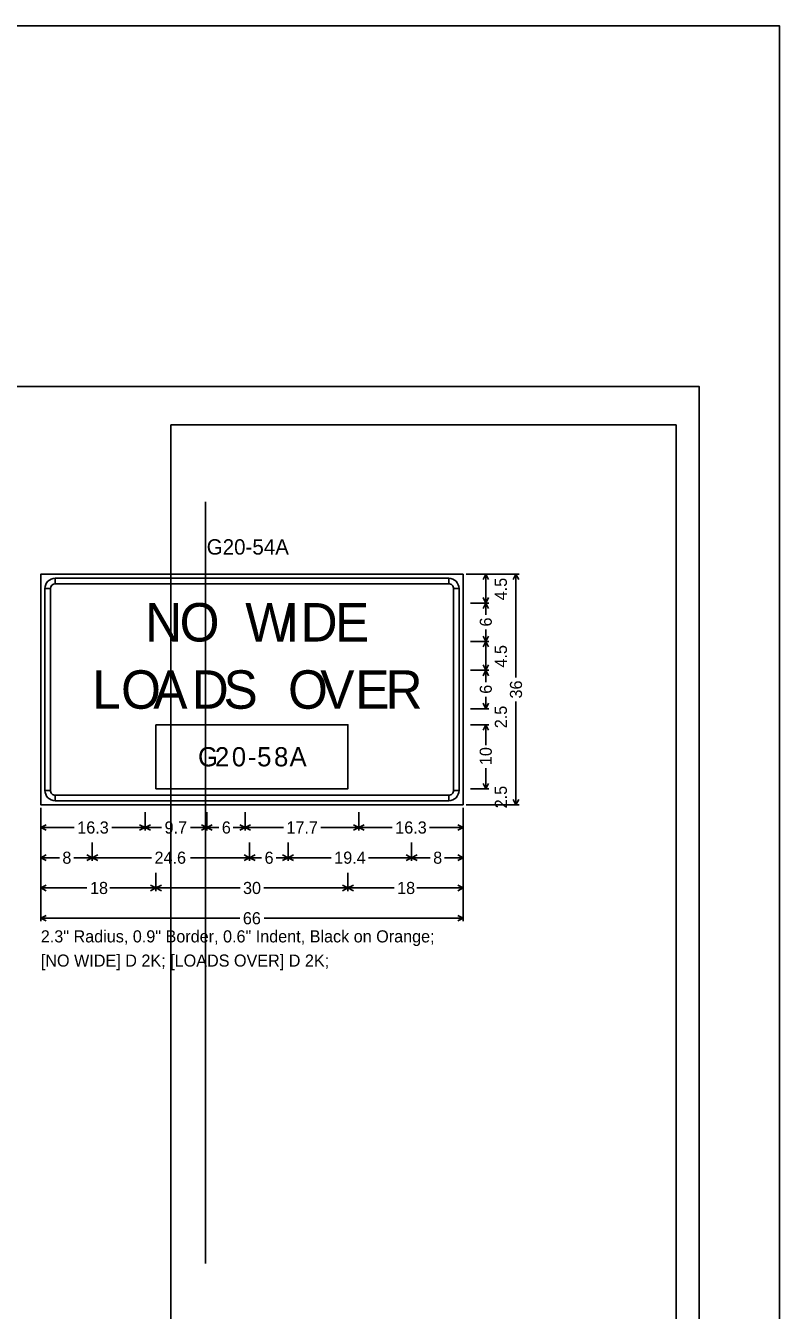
# Model space of a CAD drawing. Extents: x -1403959 to 81668, y -1400582 to 11018.
# Drawn here: x -1397996 to -1397015, y -1399670 to -1397998 of the extents above; entities that cross this region are included whole.
import ezdxf

# ---------------------------------------------------------------- set-up
doc = ezdxf.new("R2010")
doc.units = 0
for name, color, linetype in [('tdCiInt', 7, 'Continuous'), ('tdCiIntRampCL', 7, 'Continuous'), ('tdCiPriRamp', 7, 'Continuous'), ('tdCiPriRampCL', 7, 'Continuous'), ('tdRailNorfolk_South', 7, 'Continuous'), ('trf_Sign_Details_Border', 7, 'Continuous'), ('trf_Sign_Details_Dimensions', 7, 'Continuous')]:
    doc.layers.add(name, color=color, linetype=linetype)

msp = doc.modelspace()

# ---------------------------------------------------------------- linework, layer by layer
at = {"layer": 'tdCiInt'}
for p, q in [((-1397957.7, -1398724.2), (-1397957.7, -1398716.9)), ((-1397445.2, -1398716.9), (-1397445.2, -1398724.2)), ((-1397971.3, -1398730.4), (-1397964, -1398730.4)), ((-1397439, -1398730.4), (-1397431.7, -1398730.4)), ((-1397576.5, -1398907.5), (-1397826.5, -1398907.5)), ((-1397826.5, -1398907.5), (-1397826.5, -1398990.8)), ((-1397576.5, -1398990.8), (-1397576.5, -1398907.5)), ((-1397964, -1398992.9), (-1397971.3, -1398992.9)), ((-1397957.7, -1399006.5), (-1397957.7, -1398999.2)), ((-1397826.5, -1398990.8), (-1397576.5, -1398990.8)), ((-1397445.2, -1398999.2), (-1397445.2, -1399006.5)), ((-1397431.7, -1398992.9), (-1397439, -1398992.9))]:
    msp.add_line(p, q, dxfattribs=at)
for points in [[(-1397976.5, -1399011.7), (-1397426.5, -1399011.7), (-1397426.5, -1398711.7), (-1397976.5, -1398711.7), (-1397976.5, -1399011.7)], [(-1397445.2, -1398724.2), (-1397957.7, -1398724.2), (-1397957.7, -1398716.9), (-1397445.2, -1398716.9), (-1397445.2, -1398724.2)], [(-1397964, -1398730.4), (-1397964, -1398992.9), (-1397971.3, -1398992.9), (-1397971.3, -1398730.4), (-1397964, -1398730.4)], [(-1397439, -1398992.9), (-1397439, -1398730.4), (-1397431.7, -1398730.4), (-1397431.7, -1398992.9), (-1397439, -1398992.9)], [(-1397957.7, -1398999.2), (-1397445.2, -1398999.2), (-1397445.2, -1399006.5), (-1397957.7, -1399006.5), (-1397957.7, -1398999.2)]]:
    msp.add_lwpolyline(points, close=True, dxfattribs=at)
for centre, radius, start, end in [((-1397957.7, -1398730.4), 13.5, 90.0002, 179.9998), ((-1397445.2, -1398730.4), 13.5, 0, 90.0002), ((-1397957.7, -1398730.4), 6.25, 90.0002, 179.9998), ((-1397445.2, -1398730.4), 6.25, 0, 90.0002), ((-1397957.7, -1398992.9), 13.5, 179.9998, 270.0001), ((-1397957.7, -1398992.9), 6.25, 179.9998, 270.0001), ((-1397445.2, -1398992.9), 13.5, 270.0001, 0.0003), ((-1397445.2, -1398992.9), 6.25, 270.0001, 0.0003)]:
    msp.add_arc(centre, radius, start, end, dxfattribs=at)
at = {"layer": 'tdCiIntRampCL'}
msp.add_lwpolyline([(-1400358.5, -1400581.8), (-1397014.5, -1400581.8), (-1397014.5, -1397997.8), (-1400358.5, -1397997.8)], close=True, dxfattribs=at)
at = {"layer": 'tdCiPriRamp'}
msp.add_lwpolyline([(-1400254, -1398467.3), (-1397119, -1398467.3), (-1397119, -1400477.3), (-1400254, -1400477.3)], close=True, dxfattribs=at)
at = {"layer": 'tdCiPriRampCL'}
for p, q in [((-1397807.1, -1398517.3), (-1397807.1, -1399987.3)), ((-1397149, -1398517.3), (-1397807.1, -1398517.3)), ((-1397149, -1398517.3), (-1397149, -1399987.3)), ((-1397762.1, -1398617.3), (-1397762.1, -1399608.8))]:
    msp.add_line(p, q, dxfattribs=at)
at = {"layer": 'trf_Sign_Details_Border'}
for points in [[(-1397976.5, -1398711.7), (-1397426.5, -1398711.7), (-1397426.5, -1399011.7), (-1397976.5, -1399011.7)], [(-1397826.5, -1398907.5), (-1397576.5, -1398907.5), (-1397576.5, -1398990.8), (-1397826.5, -1398990.8)]]:
    msp.add_lwpolyline(points, close=True, dxfattribs=at)
at = {"layer": 'trf_Sign_Details_Dimensions'}
for p, q in [((-1397353.6, -1398711.7), (-1397422.5, -1398711.7)), ((-1397393, -1398711.7), (-1397416.6, -1398711.7)), ((-1397400.5, -1398718.7), (-1397396.9, -1398711.7)), ((-1397396.9, -1398730.4), (-1397396.9, -1398711.7)), ((-1397393.4, -1398718.7), (-1397396.9, -1398711.7)), ((-1397361.1, -1398718.7), (-1397357.6, -1398711.7)), ((-1397357.6, -1398846), (-1397357.6, -1398711.7)), ((-1397354, -1398718.7), (-1397357.6, -1398711.7)), ((-1397396.9, -1398730.4), (-1397396.9, -1398749.2)), ((-1397393, -1398749.2), (-1397416.6, -1398749.2)), ((-1397400.5, -1398742.1), (-1397396.9, -1398749.2)), ((-1397400.5, -1398756.2), (-1397396.9, -1398749.2)), ((-1397393.4, -1398742.1), (-1397396.9, -1398749.2)), ((-1397396.9, -1398764.7), (-1397396.9, -1398749.2)), ((-1397393.4, -1398756.2), (-1397396.9, -1398749.2)), ((-1397396.9, -1398783.6), (-1397396.9, -1398799.2)), ((-1397393, -1398799.2), (-1397416.6, -1398799.2)), ((-1397400.5, -1398792.1), (-1397396.9, -1398799.2)), ((-1397400.5, -1398806.2), (-1397396.9, -1398799.2)), ((-1397393.4, -1398792.1), (-1397396.9, -1398799.2)), ((-1397396.9, -1398817.9), (-1397396.9, -1398799.2)), ((-1397393.4, -1398806.2), (-1397396.9, -1398799.2)), ((-1397396.9, -1398817.9), (-1397396.9, -1398836.7)), ((-1397400.5, -1398829.6), (-1397396.9, -1398836.7)), ((-1397393.4, -1398829.6), (-1397396.9, -1398836.7)), ((-1397393, -1398836.7), (-1397416.6, -1398836.7)), ((-1397400.5, -1398843.7), (-1397396.9, -1398836.7)), ((-1397396.9, -1398852.2), (-1397396.9, -1398836.7)), ((-1397393.4, -1398843.7), (-1397396.9, -1398836.7)), ((-1397400.5, -1398879.6), (-1397396.9, -1398886.7)), ((-1397396.9, -1398871.1), (-1397396.9, -1398886.7)), ((-1397393.4, -1398879.6), (-1397396.9, -1398886.7)), ((-1397357.6, -1398877.3), (-1397357.6, -1399011.7)), ((-1397393, -1398886.7), (-1397416.6, -1398886.7)), ((-1397393, -1398907.5), (-1397416.6, -1398907.5)), ((-1397400.5, -1398914.5), (-1397396.9, -1398907.5)), ((-1397396.9, -1398934.3), (-1397396.9, -1398907.5)), ((-1397393.4, -1398914.5), (-1397396.9, -1398907.5)), ((-1397396.9, -1398964), (-1397396.9, -1398990.8)), ((-1397400.5, -1398983.8), (-1397396.9, -1398990.8)), ((-1397393.4, -1398983.8), (-1397396.9, -1398990.8)), ((-1397393, -1398990.8), (-1397416.6, -1398990.8)), ((-1397393, -1398990.8), (-1397416.6, -1398990.8)), ((-1397976.5, -1399163.2), (-1397976.5, -1399015.6)), ((-1397426.5, -1399163.2), (-1397426.5, -1399015.6)), ((-1397353.6, -1399011.7), (-1397422.5, -1399011.7)), ((-1397393, -1399011.7), (-1397416.6, -1399011.7)), ((-1397361.1, -1399004.6), (-1397357.6, -1399011.7)), ((-1397354, -1399004.6), (-1397357.6, -1399011.7)), ((-1397976.5, -1399045.1), (-1397976.5, -1399021.5)), ((-1397840.7, -1399045.1), (-1397840.7, -1399021.5)), ((-1397760.2, -1399045.1), (-1397760.2, -1399021.5)), ((-1397710.2, -1399045.1), (-1397710.2, -1399021.5)), ((-1397562.2, -1399045.1), (-1397562.2, -1399021.5)), ((-1397562.2, -1399045.1), (-1397562.2, -1399021.5)), ((-1397426.5, -1399045.1), (-1397426.5, -1399021.5)), ((-1397969.4, -1399037.7), (-1397976.5, -1399041.2)), ((-1397933, -1399041.2), (-1397976.5, -1399041.2)), ((-1397969.4, -1399044.7), (-1397976.5, -1399041.2)), ((-1397884.2, -1399041.2), (-1397840.7, -1399041.2)), ((-1397847.8, -1399037.7), (-1397840.7, -1399041.2)), ((-1397847.8, -1399044.7), (-1397840.7, -1399041.2)), ((-1397833.7, -1399037.7), (-1397840.7, -1399041.2)), ((-1397819.2, -1399041.2), (-1397840.7, -1399041.2)), ((-1397833.7, -1399044.7), (-1397840.7, -1399041.2)), ((-1397781.7, -1399041.2), (-1397760.2, -1399041.2)), ((-1397767.3, -1399037.7), (-1397760.2, -1399041.2)), ((-1397767.3, -1399044.7), (-1397760.2, -1399041.2)), ((-1397753.2, -1399037.7), (-1397760.2, -1399041.2)), ((-1397744.7, -1399041.2), (-1397760.2, -1399041.2)), ((-1397753.2, -1399044.7), (-1397760.2, -1399041.2)), ((-1397725.8, -1399041.2), (-1397710.2, -1399041.2)), ((-1397717.3, -1399037.7), (-1397710.2, -1399041.2)), ((-1397717.3, -1399044.7), (-1397710.2, -1399041.2)), ((-1397703.2, -1399037.7), (-1397710.2, -1399041.2)), ((-1397660.6, -1399041.2), (-1397710.2, -1399041.2)), ((-1397703.2, -1399044.7), (-1397710.2, -1399041.2)), ((-1397611.9, -1399041.2), (-1397562.2, -1399041.2)), ((-1397569.3, -1399037.7), (-1397562.2, -1399041.2)), ((-1397569.3, -1399044.7), (-1397562.2, -1399041.2)), ((-1397555.2, -1399037.7), (-1397562.2, -1399041.2)), ((-1397518.7, -1399041.2), (-1397562.2, -1399041.2)), ((-1397555.2, -1399044.7), (-1397562.2, -1399041.2)), ((-1397470, -1399041.2), (-1397426.5, -1399041.2)), ((-1397433.5, -1399037.7), (-1397426.5, -1399041.2)), ((-1397433.5, -1399044.7), (-1397426.5, -1399041.2)), ((-1397976.5, -1399084.5), (-1397976.5, -1399060.9)), ((-1397909.5, -1399084.5), (-1397909.5, -1399060.9)), ((-1397704.5, -1399084.5), (-1397704.5, -1399060.9)), ((-1397654.5, -1399084.5), (-1397654.5, -1399060.9)), ((-1397493.5, -1399084.5), (-1397493.5, -1399060.9)), ((-1397493.5, -1399084.5), (-1397493.5, -1399060.9)), ((-1397426.5, -1399084.5), (-1397426.5, -1399060.9)), ((-1397969.4, -1399077), (-1397976.5, -1399080.6)), ((-1397952.3, -1399080.6), (-1397976.5, -1399080.6)), ((-1397969.4, -1399084.1), (-1397976.5, -1399080.6)), ((-1397933.6, -1399080.6), (-1397909.5, -1399080.6)), ((-1397916.5, -1399077), (-1397909.5, -1399080.6)), ((-1397916.5, -1399084.1), (-1397909.5, -1399080.6)), ((-1397902.4, -1399077), (-1397909.5, -1399080.6)), ((-1397832.3, -1399080.6), (-1397909.5, -1399080.6)), ((-1397902.4, -1399084.1), (-1397909.5, -1399080.6)), ((-1397781.6, -1399080.6), (-1397704.5, -1399080.6)), ((-1397711.5, -1399077), (-1397704.5, -1399080.6)), ((-1397711.5, -1399084.1), (-1397704.5, -1399080.6)), ((-1397697.4, -1399077), (-1397704.5, -1399080.6)), ((-1397688.9, -1399080.6), (-1397704.5, -1399080.6)), ((-1397697.4, -1399084.1), (-1397704.5, -1399080.6)), ((-1397670, -1399080.6), (-1397654.5, -1399080.6)), ((-1397661.5, -1399077), (-1397654.5, -1399080.6)), ((-1397661.5, -1399084.1), (-1397654.5, -1399080.6)), ((-1397647.4, -1399077), (-1397654.5, -1399080.6)), ((-1397598.3, -1399080.6), (-1397654.5, -1399080.6)), ((-1397647.4, -1399084.1), (-1397654.5, -1399080.6)), ((-1397549.7, -1399080.6), (-1397493.5, -1399080.6)), ((-1397500.5, -1399077), (-1397493.5, -1399080.6)), ((-1397500.5, -1399084.1), (-1397493.5, -1399080.6)), ((-1397486.4, -1399077), (-1397493.5, -1399080.6)), ((-1397469.3, -1399080.6), (-1397493.5, -1399080.6)), ((-1397486.4, -1399084.1), (-1397493.5, -1399080.6)), ((-1397450.6, -1399080.6), (-1397426.5, -1399080.6)), ((-1397433.5, -1399077), (-1397426.5, -1399080.6)), ((-1397433.5, -1399084.1), (-1397426.5, -1399080.6)), ((-1397976.5, -1399123.9), (-1397976.5, -1399100.2)), ((-1397826.5, -1399123.9), (-1397826.5, -1399100.2)), ((-1397576.5, -1399123.9), (-1397576.5, -1399100.2)), ((-1397576.5, -1399123.9), (-1397576.5, -1399100.2)), ((-1397426.5, -1399123.9), (-1397426.5, -1399100.2)), ((-1397969.4, -1399116.4), (-1397976.5, -1399119.9)), ((-1397916.4, -1399119.9), (-1397976.5, -1399119.9)), ((-1397969.4, -1399123.5), (-1397976.5, -1399119.9)), ((-1397886.6, -1399119.9), (-1397826.5, -1399119.9)), ((-1397833.5, -1399116.4), (-1397826.5, -1399119.9)), ((-1397833.5, -1399123.5), (-1397826.5, -1399119.9)), ((-1397819.4, -1399116.4), (-1397826.5, -1399119.9)), ((-1397717, -1399119.9), (-1397826.5, -1399119.9)), ((-1397819.4, -1399123.5), (-1397826.5, -1399119.9)), ((-1397685.9, -1399119.9), (-1397576.5, -1399119.9)), ((-1397583.5, -1399116.4), (-1397576.5, -1399119.9)), ((-1397583.5, -1399123.5), (-1397576.5, -1399119.9)), ((-1397569.4, -1399116.4), (-1397576.5, -1399119.9)), ((-1397516.4, -1399119.9), (-1397576.5, -1399119.9)), ((-1397569.4, -1399123.5), (-1397576.5, -1399119.9)), ((-1397486.6, -1399119.9), (-1397426.5, -1399119.9)), ((-1397433.5, -1399116.4), (-1397426.5, -1399119.9)), ((-1397433.5, -1399123.5), (-1397426.5, -1399119.9)), ((-1397969.4, -1399155.8), (-1397976.5, -1399159.3)), ((-1397717.2, -1399159.3), (-1397976.5, -1399159.3)), ((-1397969.4, -1399162.8), (-1397976.5, -1399159.3)), ((-1397685.7, -1399159.3), (-1397426.5, -1399159.3)), ((-1397433.5, -1399155.8), (-1397426.5, -1399159.3)), ((-1397433.5, -1399162.8), (-1397426.5, -1399159.3))]:
    msp.add_line(p, q, dxfattribs=at)

# ---------------------------------------------------------------- texts
at = {"layer": 'tdCiInt'}
for s, height, p in [('N', 50, (-1397840.7, -1398799.2)), ('O', 50, (-1397795.7, -1398799.2)), ('W', 50, (-1397710.2, -1398799.2)), ('I', 50, (-1397658.2, -1398799.2)), ('D', 50, (-1397638.2, -1398799.2)), ('E', 50, (-1397593.2, -1398799.2)), ('O', 50, (-1397872, -1398886.7)), ('S', 50, (-1397738.5, -1398886.7)), ('O', 50, (-1397654.5, -1398886.7)), ('L', 50, (-1397909.5, -1398886.7)), ('A', 50, (-1397830, -1398886.7)), ('D', 50, (-1397780, -1398886.7)), ('V', 50, (-1397612.5, -1398886.7)), ('E', 50, (-1397567, -1398886.7)), ('R', 50, (-1397527.5, -1398886.7)), ('G', 25, (-1397771.7, -1398961.7)), ('2', 25, (-1397749.7, -1398961.7)), ('0', 25, (-1397727.7, -1398961.7)), ('8', 25, (-1397672.7, -1398961.7)), ('-', 25, (-1397706.7, -1398961.7)), ('5', 25, (-1397694.7, -1398961.7)), ('A', 25, (-1397652.5, -1398961.7))]:
    msp.add_text(s, height=height, dxfattribs=at).set_placement(p)
at = {"layer": 'tdRailNorfolk_South'}
msp.add_text('G20-54A', height=20, dxfattribs=at).set_placement((-1397760.4, -1398686.1))
at = {"layer": 'trf_Sign_Details_Dimensions'}
for s, height, p in [('4.5', 15.75, (-1397369.4, -1398745.6)), ('6', 15.7, (-1397389.1, -1398779.7)), ('4.5', 15.75, (-1397369.4, -1398833.1)), ('36', 15.75, (-1397349.7, -1398873.4)), ('6', 15.7, (-1397389.1, -1398867.2)), ('2.5', 15.75, (-1397369.4, -1398912.1)), ('10', 15.75, (-1397389.1, -1398960.1)), ('2.5', 15.75, (-1397369.4, -1399016.3))]:
    msp.add_text(s, height=height, rotation=90.0002, dxfattribs=at).set_placement(p)
for s, height, p in [('16.3', 15.75, (-1397929, -1399049.1)), ('9.7', 15.75, (-1397815.3, -1399049.1)), ('6', 15.7, (-1397740.7, -1399049.1)), ('17.7', 15.75, (-1397656.6, -1399049.1)), ('16.3', 15.75, (-1397514.8, -1399049.1)), ('8', 15.7, (-1397948.4, -1399088.4)), ('24.6', 15.75, (-1397828.4, -1399088.4)), ('6', 15.7, (-1397685, -1399088.4)), ('19.4', 15.75, (-1397594.3, -1399088.4)), ('8', 15.7, (-1397465.4, -1399088.4)), ('18', 15.75, (-1397912.4, -1399127.8)), ('30', 15.75, (-1397713.1, -1399127.8)), ('18', 15.75, (-1397512.4, -1399127.8)), ('66', 15.75, (-1397713.3, -1399167.2)), ('2.3" Radius, 0.9" Border, 0.6" Indent, Black on Orange; ', 15.748, (-1397976.5, -1399190.8)), ('[NO WIDE] D 2K; [LOADS OVER] D 2K; ', 15.748, (-1397976.5, -1399222.3))]:
    msp.add_text(s, height=height, dxfattribs=at).set_placement(p)

doc.saveas('drawing.dxf')
